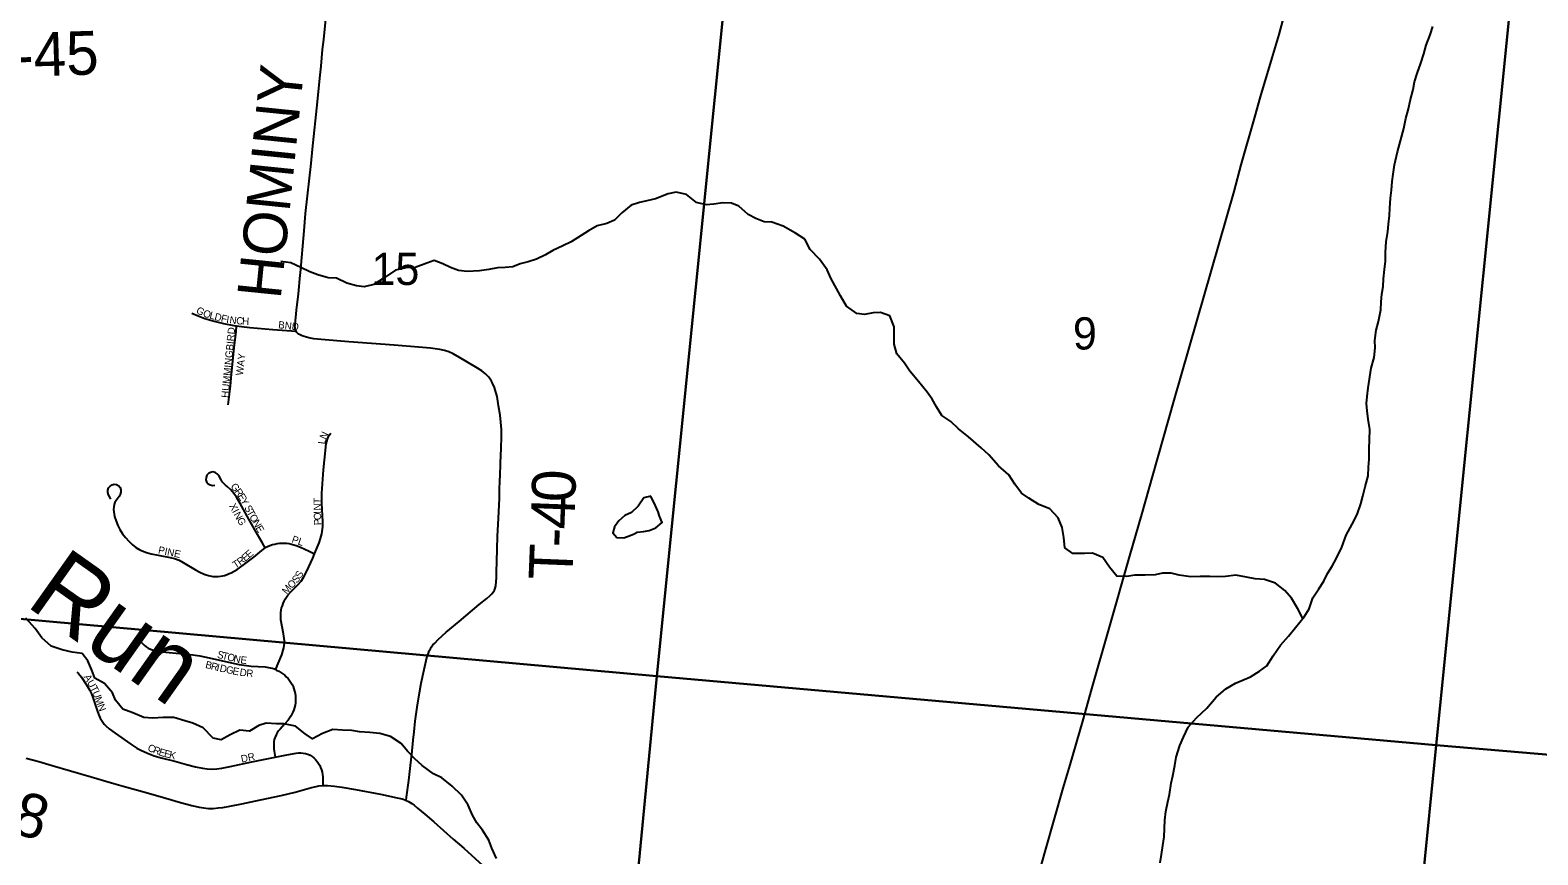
# Model space of a CAD drawing. Extents: x 1410790 to 1770854, y 566777 to 831614.
# Drawn here: x 1585877 to 1596228, y 724545 to 730208 of the extents above; entities that cross this region are included whole.
import ezdxf

# ---------------------------------------------------------------- set-up
doc = ezdxf.new("R2010")
doc.units = 0
for name, color, linetype in [('GM_X_County_Road', 7, 'Continuous'), ('GM_X_County_Road_Text', 7, 'Continuous'), ('GM_X_Minor_Lake', 7, 'Continuous'), ('GM_X_Minor_River', 7, 'Continuous'), ('GM_X_Minor_River_Text', 7, 'Continuous'), ('GM_X_Section', 7, 'Continuous'), ('GM_X_Section_Text', 7, 'Continuous'), ('GM_X_Township_Road', 7, 'Continuous'), ('GM_X_Township_Road_Text', 7, 'Continuous'), ('GM_X_Township_Subdivision', 7, 'Continuous'), ('GM_X_Township_Subdivision_Text', 7, 'Continuous')]:
    doc.layers.add(name, color=color, linetype=linetype)

msp = doc.modelspace()

# ---------------------------------------------------------------- linework, layer by layer
at = {"layer": 'GM_X_County_Road'}
for points in [[(1592744, 724208), (1592846, 724567), (1592911, 724801), (1592969, 725003), (1593016, 725164), (1593103, 725463), (1593166, 725685), (1593288, 726108), (1593427, 726598), (1593509, 726882), (1593585, 727150), (1593732, 727666), (1594143, 729100), (1594192, 729282), (1594285, 729611), (1594325, 729750), (1594403, 730018), (1594451, 730178), (1594478, 730271)], [(1585850, 725209), (1585935, 725185), (1586027, 725158), (1586154, 725122), (1586295, 725080), (1586436, 725039), (1586515, 725017), (1586673, 724972), (1586808, 724933), (1586908, 724905), (1586987, 724883), (1587036, 724872), (1587068, 724867), (1587101, 724864), (1587134, 724864), (1587167, 724867), (1587200, 724871), (1587248, 724880), (1587329, 724896), (1587457, 724923), (1587601, 724953), (1587696, 724976), (1587809, 725007), (1587841, 725014), (1587859, 725018), (1587887, 725020)], [(1587887, 725020), (1587918, 725021), (1587966, 725017), (1588016, 725009), (1588110, 724993), (1588281, 724961), (1588396, 724937), (1588430, 724929), (1588455, 724921), (1588458, 724919)], [(1588458, 724919), (1588475, 724912), (1588498, 724898), (1588514, 724885), (1588537, 724866), (1588587, 724824), (1588648, 724772), (1588782, 724653), (1588853, 724591), (1588985, 724472), (1589071, 724396), (1589127, 724346)]]:
    msp.add_lwpolyline(points, dxfattribs=at)
at = {"layer": 'GM_X_Minor_Lake'}
for points in [[(1590139, 727008), (1590091, 726997), (1590052, 726939), (1590006, 726895), (1589960, 726876), (1589918, 726838), (1589888, 726798), (1589877, 726756), (1589905, 726724), (1589953, 726722), (1589997, 726737), (1590023, 726750)], [(1590023, 726750), (1590045, 726761), (1590087, 726765), (1590127, 726772), (1590173, 726790), (1590215, 726828), (1590198, 726870), (1590188, 726900), (1590170, 726942), (1590139, 727008)]]:
    msp.add_lwpolyline(points, dxfattribs=at)
at = {"layer": 'GM_X_Minor_River'}
for points in [[(1594988, 726881), (1595012, 726956), (1595026, 727008), (1595043, 727072), (1595063, 727148), (1595066, 727206), (1595070, 727262), (1595071, 727332), (1595073, 727394), (1595074, 727466), (1595062, 727537), (1595057, 727593), (1595051, 727643), (1595056, 727693), (1595062, 727751), (1595083, 727887), (1595105, 727959), (1595112, 728027), (1595110, 728077), (1595119, 728147), (1595135, 728207), (1595150, 728287), (1595152, 728343), (1595157, 728395), (1595165, 728447), (1595169, 728501), (1595176, 728565), (1595182, 728621), (1595183, 728683), (1595187, 728755), (1595198, 728825), (1595202, 728875), (1595209, 728935), (1595213, 728985), (1595217, 729055), (1595224, 729109), (1595228, 729169), (1595235, 729219), (1595243, 729283), (1595264, 729371), (1595286, 729447), (1595307, 729533), (1595321, 729601), (1595340, 729667), (1595352, 729722), (1595371, 729800), (1595381, 729852), (1595400, 729910), (1595424, 729980), (1595445, 730046), (1595461, 730104), (1595489, 730176), (1595508, 730232)], [(1594615, 726168), (1594581, 726235), (1594536, 726307), (1594492, 726360), (1594427, 726410), (1594351, 726435), (1594287, 726441), (1594227, 726452), (1594154, 726466), (1594084, 726457), (1594032, 726453), (1593976, 726456), (1593910, 726456), (1593846, 726455), (1593766, 726465), (1593710, 726480), (1593652, 726478), (1593600, 726468), (1593532, 726465), (1593460, 726466), (1593406, 726456), (1593337, 726458), (1593287, 726521), (1593242, 726587), (1593170, 726616), (1593116, 726614), (1593036, 726615), (1592980, 726653), (1592973, 726725), (1592962, 726793), (1592934, 726860), (1592877, 726920), (1592803, 726951), (1592733, 726993), (1592682, 727028), (1592638, 727090), (1592595, 727155), (1592525, 727217), (1592458, 727292), (1592406, 727340), (1592319, 727415), (1592250, 727469), (1592198, 727520), (1592136, 727562), (1592099, 727621), (1592069, 727673), (1592036, 727723), (1591976, 727796), (1591917, 727866), (1591879, 727921), (1591828, 727985), (1591808, 728051), (1591809, 728171), (1591778, 728246), (1591716, 728268), (1591664, 728266), (1591604, 728255), (1591552, 728261), (1591481, 728312), (1591441, 728384), (1591412, 728434), (1591376, 728501), (1591349, 728563), (1591295, 728635), (1591232, 728702), (1591195, 728772), (1591131, 728813), (1591047, 728861), (1590968, 728890), (1590916, 728892), (1590858, 728915), (1590806, 728941), (1590743, 728998), (1590691, 729020), (1590633, 729023), (1590571, 729013), (1590519, 729009), (1590451, 729024), (1590382, 729079), (1590312, 729095), (1590256, 729083), (1590170, 729050), (1590110, 729036), (1590060, 729025), (1590002, 729005), (1589938, 728954), (1589889, 728902), (1589837, 728880), (1589769, 728865), (1589709, 728829), (1589659, 728798), (1589591, 728754), (1589534, 728726), (1589466, 728695), (1589414, 728665), (1589352, 728634), (1589296, 728616), (1589242, 728602), (1589190, 728583), (1589138, 728577), (1589086, 728576)], [(1589086, 728576), (1589026, 728564), (1588962, 728556), (1588876, 728551), (1588818, 728558), (1588762, 728578), (1588711, 728602), (1588651, 728625), (1588599, 728607), (1588521, 728578), (1588455, 728576), (1588385, 728559), (1588306, 728507), (1588236, 728462), (1588170, 728446), (1588118, 728451), (1588050, 728471), (1587981, 728504), (1587923, 728508), (1587851, 728527), (1587797, 728549), (1587736, 728579), (1587666, 728610), (1587598, 728620)], [(1593636, 724490), (1593644, 724548), (1593654, 724610), (1593663, 724668), (1593665, 724726), (1593666, 724782), (1593674, 724842), (1593687, 724908), (1593699, 724960), (1593711, 725036), (1593722, 725088), (1593736, 725158), (1593745, 725216), (1593771, 725296), (1593796, 725354), (1593828, 725422), (1593885, 725485), (1593955, 725551), (1594019, 725627), (1594086, 725684), (1594152, 725724), (1594256, 725767), (1594316, 725805), (1594367, 725842), (1594411, 725912), (1594462, 725984), (1594516, 726047), (1594564, 726105), (1594623, 726179), (1594657, 726234), (1594684, 726310), (1594724, 726372), (1594758, 726424), (1594785, 726476), (1594815, 726528), (1594846, 726583), (1594882, 726657), (1594913, 726739), (1594953, 726815), (1594988, 726881)], [(1587618, 725445), (1587567, 725444), (1587497, 725448), (1587447, 725433), (1587382, 725393), (1587317, 725402), (1587250, 725370), (1587188, 725335), (1587134, 725347), (1587065, 725417), (1586993, 725450), (1586938, 725464), (1586864, 725487), (1586790, 725488), (1586718, 725484), (1586656, 725489), (1586582, 725519), (1586513, 725546), (1586463, 725608), (1586442, 725658), (1586386, 725721), (1586321, 725759), (1586301, 725813), (1586273, 725878), (1586234, 725928), (1586166, 725937), (1586096, 725953), (1586021, 725978), (1585957, 726034), (1585910, 726099), (1585848, 726169)], [(1589078, 724520), (1589046, 724590), (1589025, 724646), (1588983, 724715), (1588944, 724765), (1588914, 724817), (1588885, 724886), (1588837, 724954), (1588774, 725017), (1588702, 725073), (1588645, 725102), (1588569, 725158), (1588516, 725207), (1588468, 725257), (1588424, 725309), (1588351, 725358), (1588277, 725379), (1588209, 725385), (1588137, 725390), (1588086, 725398), (1588020, 725402), (1587954, 725405), (1587884, 725379), (1587815, 725342), (1587764, 725376), (1587698, 725429), (1587618, 725445)]]:
    msp.add_lwpolyline(points, dxfattribs=at)
at = {"layer": 'GM_X_Section'}
for points in [[(1585324, 731643), (1590710, 731075), (1590180, 725772), (1584812, 726254)], [(1590710, 731075), (1596065, 730644), (1595530, 725299), (1590180, 725772)], [(1596065, 730644), (1601353, 730212), (1600850, 724846), (1600834, 724846), (1595530, 725299)], [(1590180, 725772), (1589676, 720539), (1584283, 721032), (1584812, 726254)], [(1595530, 725299), (1595013, 720101), (1589676, 720539), (1590180, 725772)], [(1600834, 724846), (1600348, 719616), (1595013, 720101), (1595530, 725299)]]:
    msp.add_lwpolyline(points, close=True, dxfattribs=at)
at = {"layer": 'GM_X_Township_Road'}
for points in [[(1587702, 728140), (1587699, 728147), (1587696, 728157), (1587695, 728165), (1587694, 728175), (1587695, 728187), (1587706, 728284), (1587718, 728396), (1587731, 728525), (1587732, 728541), (1587757, 728829), (1587762, 728889), (1587768, 728949), (1587806, 729292), (1587815, 729390), (1587850, 729716), (1587866, 729879), (1587875, 729961), (1587884, 730074), (1587892, 730143), (1587904, 730260), (1587914, 730357)], [(1589098, 726991), (1589100, 727059), (1589102, 727108), (1589103, 727157), (1589105, 727221), (1589105, 727237), (1589110, 727335), (1589112, 727417), (1589112, 727466), (1589109, 727515), (1589104, 727563), (1589093, 727628), (1589082, 727692), (1589074, 727723), (1589064, 727754), (1589051, 727784), (1589043, 727798), (1589034, 727811), (1589025, 727824), (1589014, 727836), (1589003, 727848), (1588991, 727858), (1588978, 727868), (1588936, 727894), (1588824, 727961), (1588781, 727984), (1588751, 727998), (1588721, 728008), (1588690, 728015), (1588625, 728023), (1588543, 728031), (1588375, 728044), (1588065, 728068), (1587874, 728083), (1587824, 728088), (1587791, 728095), (1587759, 728104), (1587744, 728109), (1587731, 728115), (1587720, 728121), (1587713, 728127), (1587706, 728134), (1587702, 728140)], [(1588512, 725390), (1588520, 725462), (1588533, 725560), (1588549, 725657), (1588561, 725723), (1588581, 725817), (1588595, 725879), (1588603, 725908), (1588611, 725930), (1588617, 725945), (1588625, 725959), (1588633, 725974), (1588642, 725986), (1588655, 725999), (1588679, 726023), (1588733, 726074), (1588822, 726148), (1588960, 726263), (1589011, 726304), (1589036, 726325), (1589047, 726337), (1589056, 726349), (1589064, 726363), (1589069, 726377), (1589073, 726393), (1589076, 726422), (1589078, 726446), (1589079, 726489), (1589081, 726560), (1589086, 726730), (1589091, 726857), (1589098, 726991)], [(1588496, 725233), (1588506, 725332), (1588512, 725390)], [(1588458, 724919), (1588461, 724942), (1588476, 725056), (1588485, 725137), (1588494, 725218), (1588496, 725233)]]:
    msp.add_lwpolyline(points, dxfattribs=at)
at = {"layer": 'GM_X_Township_Subdivision'}
for points in [[(1586986, 728265), (1587031, 728245), (1587077, 728227), (1587141, 728209), (1587205, 728193), (1587274, 728179), (1587294, 728177)], [(1587237, 727634), (1587251, 727762), (1587259, 727845), (1587278, 728026), (1587290, 728139), (1587294, 728177)], [(1587294, 728177), (1587327, 728173), (1587384, 728167), (1587542, 728152), (1587702, 728140)], [(1587829, 726612), (1587861, 726687), (1587871, 726718), (1587879, 726750), (1587882, 726766), (1587885, 726799), (1587885, 726831), (1587880, 726960), (1587880, 727028), (1587884, 727092), (1587885, 727124), (1587890, 727189), (1587897, 727254), (1587910, 727367), (1587917, 727399), (1587923, 727414), (1587931, 727428), (1587942, 727440)], [(1587490, 726654), (1587470, 726689), (1587437, 726745), (1587390, 726830), (1587319, 726958), (1587294, 727000), (1587275, 727026), (1587254, 727051), (1587230, 727073), (1587218, 727083), (1587206, 727095), (1587196, 727107), (1587187, 727121), (1587171, 727150), (1587161, 727162), (1587147, 727171), (1587131, 727174), (1587115, 727171), (1587101, 727164), (1587090, 727152), (1587084, 727137), (1587083, 727121), (1587088, 727106), (1587099, 727093), (1587113, 727085), (1587128, 727082), (1587145, 727083)], [(1586431, 726988), (1586423, 727002), (1586415, 727017), (1586411, 727032), (1586410, 727049), (1586415, 727064), (1586425, 727077), (1586439, 727086), (1586454, 727090), (1586470, 727087), (1586485, 727079), (1586495, 727067), (1586500, 727051), (1586500, 727035), (1586495, 727020), (1586487, 727006), (1586467, 726979), (1586459, 726965), (1586453, 726950), (1586450, 726934), (1586449, 726917), (1586450, 726901), (1586456, 726869), (1586466, 726837), (1586478, 726807), (1586493, 726778), (1586511, 726750), (1586531, 726724), (1586553, 726699), (1586576, 726677), (1586602, 726656), (1586630, 726639), (1586645, 726632), (1586676, 726620), (1586707, 726611), (1586756, 726602), (1586837, 726587), (1586868, 726579), (1586899, 726568), (1586928, 726553), (1587012, 726502), (1587041, 726486), (1587071, 726472), (1587086, 726467), (1587102, 726462), (1587131, 726457), (1587150, 726456), (1587168, 726457), (1587183, 726458), (1587199, 726461), (1587212, 726464), (1587229, 726469), (1587244, 726476), (1587256, 726482), (1587277, 726492), (1587298, 726505), (1587339, 726534), (1587412, 726590), (1587453, 726623), (1587490, 726654)], [(1587490, 726654), (1587496, 726657), (1587510, 726664), (1587541, 726675), (1587557, 726679), (1587573, 726682), (1587590, 726685), (1587606, 726686), (1587622, 726686), (1587639, 726685), (1587655, 726683), (1587671, 726679), (1587703, 726670), (1587733, 726658), (1587792, 726629), (1587829, 726612)], [(1587563, 725818), (1587573, 725843), (1587580, 725858), (1587605, 725919), (1587614, 725950), (1587618, 725966), (1587620, 725982), (1587622, 725998), (1587622, 726014), (1587621, 726031), (1587617, 726063), (1587607, 726111), (1587598, 726159), (1587597, 726175), (1587597, 726191), (1587598, 726208), (1587600, 726224), (1587603, 726240), (1587608, 726255), (1587613, 726271), (1587620, 726286), (1587628, 726300), (1587636, 726314), (1587646, 726327), (1587667, 726352), (1587714, 726398), (1587737, 726425), (1587753, 726449), (1587769, 726479), (1587791, 726522), (1587817, 726582), (1587829, 726612)], [(1586625, 726018), (1586660, 725984), (1586673, 725974), (1586687, 725965), (1586702, 725958), (1586717, 725952), (1586733, 725948), (1586765, 725941), (1586830, 725934), (1586928, 725925), (1586993, 725918), (1587041, 725911), (1587105, 725898), (1587280, 725858), (1587312, 725852), (1587393, 725841), (1587442, 725838), (1587491, 725835), (1587524, 725830), (1587539, 725826), (1587555, 725821), (1587563, 725818)], [(1586196, 725800), (1586208, 725789), (1586229, 725764), (1586264, 725712), (1586284, 725679), (1586298, 725651), (1586309, 725619), (1586339, 725529), (1586351, 725499), (1586358, 725484), (1586366, 725470), (1586375, 725456), (1586385, 725443), (1586396, 725431), (1586420, 725410), (1586460, 725380), (1586567, 725305), (1586608, 725278), (1586637, 725263), (1586682, 725242), (1586728, 725225), (1586775, 725211), (1586870, 725187), (1586949, 725166), (1587012, 725149), (1587060, 725139), (1587093, 725135), (1587125, 725133), (1587158, 725135), (1587193, 725141), (1587249, 725152), (1587398, 725183), (1587478, 725200), (1587558, 725215)], [(1587563, 725818), (1587569, 725814), (1587584, 725807), (1587598, 725798), (1587611, 725788), (1587624, 725778), (1587635, 725767), (1587647, 725755), (1587657, 725742), (1587666, 725729), (1587675, 725715), (1587682, 725700), (1587687, 725685), (1587692, 725669), (1587695, 725653), (1587698, 725637), (1587699, 725621), (1587699, 725604), (1587698, 725588), (1587695, 725572), (1587692, 725556), (1587687, 725540), (1587681, 725525), (1587674, 725510), (1587666, 725496), (1587647, 725470), (1587623, 725443)], [(1587623, 725443), (1587593, 725409), (1587582, 725396), (1587573, 725383), (1587565, 725369), (1587558, 725354), (1587553, 725338), (1587550, 725322), (1587549, 725306), (1587549, 725289), (1587550, 725273), (1587552, 725257), (1587558, 725215)], [(1587558, 725215), (1587559, 725215), (1587639, 725232), (1587703, 725243), (1587719, 725245), (1587736, 725246), (1587752, 725244), (1587768, 725241), (1587783, 725236), (1587798, 725229), (1587812, 725220), (1587824, 725210), (1587836, 725199), (1587847, 725186), (1587857, 725173), (1587865, 725159), (1587871, 725144), (1587877, 725129), (1587881, 725113), (1587886, 725080), (1587887, 725038), (1587887, 725020)]]:
    msp.add_lwpolyline(points, dxfattribs=at)

# ---------------------------------------------------------------- texts
at = {"layer": 'GM_X_County_Road_Text'}
msp.add_text('8', height=300, rotation=343.5649, dxfattribs=at).set_placement((1585736, 724702))
at = {"layer": 'GM_X_Minor_River_Text'}
msp.add_text('Run', height=499.9, rotation=324.6856, dxfattribs=at).set_placement((1585836, 726262))
at = {"layer": 'GM_X_Section_Text'}
for s, p in [('15', (1588220, 728458)), ('9', (1593036, 728015))]:
    msp.add_text(s, height=221, rotation=0, dxfattribs=at).set_placement(p)
at = {"layer": 'GM_X_Township_Road_Text'}
for s, rotation, p in [('T-45', 1.7689, (1585526, 729879)), ('HOMINY', 84.1913, (1587596, 728355)), ('0', 88.5043, (1589619, 726964)), ('4', 87.863, (1589612, 726776)), ('-', 87.7092, (1589607, 726652)), ('T', 87.6722, (1589598, 726428))]:
    msp.add_text(s, height=300, rotation=rotation, dxfattribs=at).set_placement(p)
at = {"layer": 'GM_X_Township_Subdivision_Text'}
for s, rotation, p in [('G', 330.697, (1587011, 728269)), ('O', 341.778, (1587059, 728243)), ('L', 344.3867, (1587104, 728229)), ('D', 344.7164, (1587138, 728219)), ('F', 347.4113, (1587183, 728207)), ('I', 351.2008, (1587221, 728198)), ('N', 352.2928, (1587243, 728195)), ('C', 355.6035, (1587290, 728189)), ('H', 357.0656, (1587331, 728186)), ('HUMMINGBIRD', 84.4561, (1587238, 727681)), ('BND', 353.8878, (1587578, 728161)), ('WAY', 83.0862, (1587337, 727834)), ('N', 65.0966, (1587906, 727393)), ('L', 82.0515, (1587902, 727362)), ('G', 310.3737, (1587249, 727072)), ('R', 305.8934, (1587277, 727039)), ('E', 301.0528, (1587299, 727008)), ('Y', 299.3816, (1587317, 726978)), ('T', 88.1145, (1587872, 726954)), ('X', 298.0314, (1587241, 726942)), ('I', 298.8572, (1587262, 726903)), ('N', 298.9797, (1587272, 726883)), ('S', 299.0466, (1587345, 726929)), ('T', 299.0567, (1587362, 726898)), ('N', 91.1803, (1587873, 726910)), ('I', 91.6179, (1587874, 726888)), ('O', 91.6379, (1587875, 726844)), ('G', 299.0453, (1587294, 726845)), ('O', 299.0762, (1587379, 726867)), ('N', 299.0482, (1587401, 726829)), ('E', 299.0567, (1587422, 726790)), ('P', 91.6397, (1587876, 726809)), ('PL', 341.5738, (1587668, 726691)), ('PINE', 347.6593, (1586752, 726616)), ('R', 36.4565, (1587319, 726530)), ('E', 40.0294, (1587353, 726556)), ('E', 40.0853, (1587380, 726579)), ('T', 32.6975, (1587286, 726509)), ('S', 59.346, (1587734, 726439)), ('M', 50.7285, (1587639, 726330)), ('O', 44.1809, (1587672, 726369)), ('S', 52.1331, (1587708, 726406)), ('B', 346.594, (1587076, 725829)), ('R', 346.594, (1587114, 725819)), ('I', 346.5852, (1587153, 725810)), ('S', 346.0367, (1587157, 725899)), ('D', 346.8935, (1587174, 725805)), ('T', 346.0495, (1587191, 725891)), ('O', 346.0546, (1587226, 725882)), ('N', 347.101, (1587269, 725871)), ('E', 353.2305, (1587318, 725860)), ('A', 299.9591, (1586243, 725767)), ('U', 299.9952, (1586265, 725729)), ('G', 347.7988, (1587218, 725795)), ('E', 349.4868, (1587263, 725785)), ('D', 351.3083, (1587312, 725776)), ('R', 354.8875, (1587359, 725769)), ('T', 296.9926, (1586287, 725691)), ('U', 291.0344, (1586303, 725661)), ('M', 289.9613, (1586318, 725620)), ('N', 290.8727, (1586337, 725570)), ('C', 338.7533, (1586679, 725261)), ('R', 338.7306, (1586716, 725246)), ('E', 341.2626, (1586755, 725231)), ('E', 345.6933, (1586792, 725219)), ('K', 346.3989, (1586827, 725210)), ('DR', 11.884, (1587329, 725178))]:
    msp.add_text(s, height=50, rotation=rotation, dxfattribs=at).set_placement(p)

doc.saveas('drawing.dxf')
